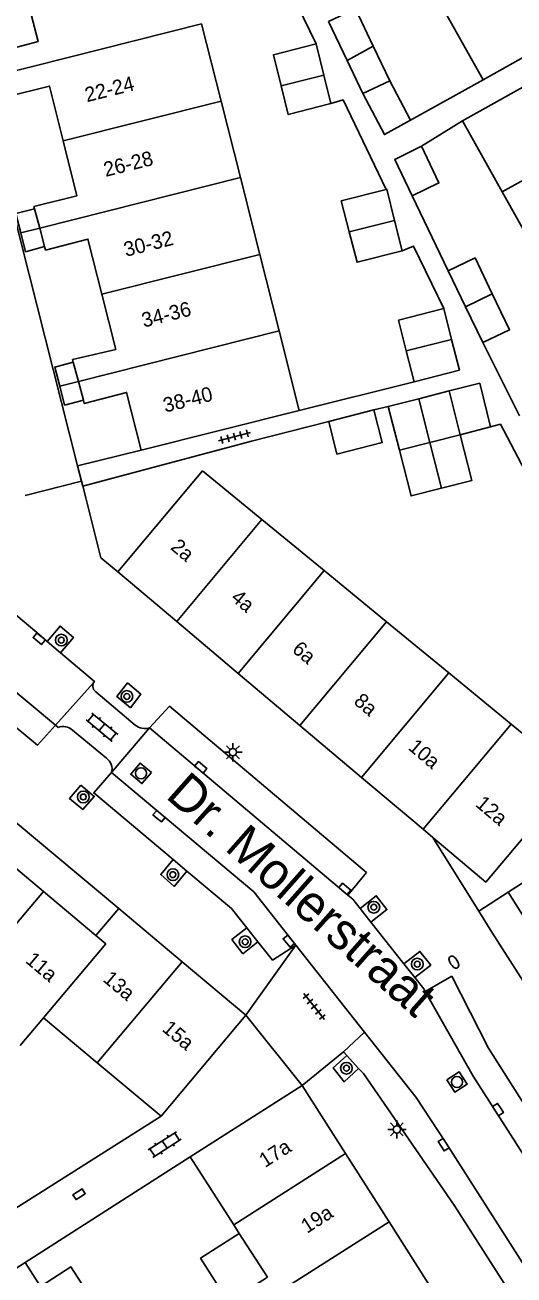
# Model space of a CAD drawing. Extents: x 132998 to 136004, y 396998 to 398512.
# Drawn here: x 134108.5 to 134141.9, y 397456.1 to 397541.5 of the extents above; entities that cross this region are included whole.
import ezdxf

# ---------------------------------------------------------------- set-up
doc = ezdxf.new("R2010")
doc.units = 0
for name, color, linetype in [('gg-afsc-erfafscheiding', 7, 'Continuous'), ('gg-afsc-muur', 7, 'Continuous'), ('gg-anno-huisnummerreeks BGT', 7, 'Continuous'), ('gg-anno-openbare ruimte label', 7, 'Continuous'), ('gg-bbg-bijgebouw', 7, 'Continuous'), ('gg-bbg-gedigitaliseerde bebouwing', 7, 'Continuous'), ('gg-bbg-gedigitaliseerde bijgebouw', 7, 'Continuous'), ('gg-bbg-hoofdgebouw', 7, 'Continuous'), ('gg-bbg-luifel en loopbrug', 7, 'Continuous'), ('gg-bbg-onder overbouw', 7, 'Continuous'), ('gg-bbg-pand overbouw', 7, 'Continuous'), ('gg-bbg-tussenscheiding', 7, 'Continuous'), ('gg-bbg-tussenscheiding niveau 01', 7, 'Continuous'), ('gg-knt-verharding', 7, 'Continuous'), ('gg-knt-verharding nz', 7, 'Continuous'), ('gt-grn-weggrens', 7, 'Continuous'), ('gt-symb-boom', 7, 'Continuous'), ('gt-symb-brandkraan', 7, 'Continuous'), ('gt-symb-klinker verharding', 7, 'Continuous'), ('gt-symb-kolk', 7, 'Continuous'), ('gt-symb-lichtmast', 7, 'Continuous'), ('gt-symb-rioolschacht', 7, 'Continuous'), ('gt-symb-tegel verharding', 7, 'Continuous')]:
    doc.layers.add(name, color=color, linetype=linetype)

# ---------------------------------------------------------------- blocks, each defined once
blk = doc.blocks.new('gt0-BR')
at = {"layer": 'gt-symb-brandkraan'}
for centre, radius, start, end in [((-0.244, 0), 0.206, 107.56694, 252.43307), ((0.599, -2.664), 3, 106.89205, 107.56694), ((0, -0.691), 0.938, 73.10799, 106.89205), ((-0.599, -2.664), 3, 72.43309, 73.10799), ((0.244, 0), 0.206, 287.56695, 72.43309), ((0.599, 2.664), 3, 252.43307, 253.10797), ((0, 0.691), 0.938, 253.10797, 286.89206), ((-0.599, 2.664), 3, 286.89206, 287.56695)]:
    blk.add_arc(centre, radius, start, end, dxfattribs=at)
blk = doc.blocks.new('gt0-KOLK')
at = {"layer": 'gt-symb-kolk'}
blk.add_lwpolyline([(0, 0), (0.375, 0), (0.375, 0.4), (-0.375, 0.4), (-0.375, 0), (0, 0)], dxfattribs=at)
blk = doc.blocks.new('gt0-RS')
at = {"layer": 'gt-symb-rioolschacht'}
blk.add_lwpolyline([(-0.5, -0.5), (0.5, -0.5), (0.5, 0.5), (-0.5, 0.5)], close=True, dxfattribs=at)
blk.add_circle((0, 0), 0.375, dxfattribs=at)
blk = doc.blocks.new('gt0-BOOM')
at = {"layer": 'gt-symb-boom'}
for radius in [0.4, 0.2]:
    blk.add_circle((0, 0), radius, dxfattribs=at)
blk = doc.blocks.new('gt0-LMAST')
at = {"layer": 'gt-symb-lichtmast'}
for p, q in [((-0.182, 0.173), (-0.447, 0.438)), ((-0.005, 0.246), (-0.005, 0.621)), ((0.172, 0.173), (0.437, 0.438)), ((-0.255, -0.004), (-0.63, -0.004)), ((-0.182, -0.181), (-0.447, -0.446)), ((-0.005, -0.254), (-0.005, -0.629)), ((0.437, -0.446), (0.172, -0.181)), ((0.245, -0.004), (0.62, -0.004))]:
    blk.add_line(p, q, dxfattribs=at)
blk.add_circle((-0.005, -0.004), 0.25, dxfattribs=at)
blk = doc.blocks.new('gt0-TEG1')
at = {"layer": 'gt-symb-tegel verharding'}
for p, q in [((-1.125, 0), (1.125, 0)), ((-0.9, -0.25), (-0.9, 0.25)), ((-0.45, -0.25), (-0.45, 0.25)), ((0, -0.25), (0, 0.25)), ((0.45, -0.25), (0.45, 0.25)), ((0.9, -0.25), (0.9, 0.25))]:
    blk.add_line(p, q, dxfattribs=at)
blk = doc.blocks.new('gt0-KL1')
at = {"layer": 'gt-symb-klinker verharding'}
for p, q in [((-1.15, 0.3), (1.15, 0.3)), ((-1, -0.3), (-1, 0.3)), ((-0.5, 0.3), (-0.5, 0.45)), ((0, -0.3), (0, 0.3)), ((0.5, 0.3), (0.5, 0.45)), ((1, -0.3), (1, 0.3)), ((-1.15, -0.3), (1.15, -0.3)), ((-0.5, -0.45), (-0.5, -0.3)), ((0.5, -0.45), (0.5, -0.3))]:
    blk.add_line(p, q, dxfattribs=at)

msp = doc.modelspace()

# ---------------------------------------------------------------- linework, layer by layer
at = {"layer": 'gg-afsc-erfafscheiding'}
for p, q in [((134139.772, 397537.746), (134134.82, 397534.985)), ((134138.363, 397534.944), (134135.575, 397533.222)), ((134134.93, 397529.825), (134137.398, 397524.697)), ((134139.754, 397519.802), (134142.268, 397514.794)), ((134127.231, 397515.156), (134135.066, 397517.133)), ((134133.303, 397515.442), (134132.331, 397515.199)), ((134112.467, 397510.009), (134112.669, 397509.21)), ((134139.482, 397480.982), (134141.48, 397482.27))]:
    msp.add_line(p, q, dxfattribs=at)
for points in [[(134128.378, 397540.19), (134125.372, 397546.426), (134124.951, 397546.322)], [(134133.174, 397530.261), (134130.225, 397536.367), (134129.393, 397536.115)], [(134137.094, 397522.119), (134135.037, 397526.392), (134134.264, 397526.071)], [(134129.243, 397514.411), (134123.981, 397513.068), (134112.467, 397510.009)], [(134144.541, 397507.42), (134140.958, 397514.226), (134140.288, 397514.041)], [(134112.669, 397509.21), (134113.707, 397505.114), (134114.85, 397504.15)]]:
    msp.add_lwpolyline(points, dxfattribs=at)
at = {"layer": 'gg-afsc-muur'}
for p, q in [((134117.81, 397466.99), (134107.41, 397460.39)), ((134119.8, 397464.2), (134108.53, 397456.99))]:
    msp.add_line(p, q, dxfattribs=at)
at = {"layer": 'gg-bbg-bijgebouw'}
for p, q in [((134129.23, 397541.716), (134130.503, 397539.053)), ((134128.378, 397540.19), (134128.91, 397538.056)), ((134133.413, 397537.674), (134132.28, 397540.044)), ((134130.503, 397539.053), (134131.576, 397536.81)), ((134129.393, 397536.115), (134128.91, 397538.056)), ((134131.576, 397536.81), (134133.413, 397537.674)), ((134133.743, 397528.145), (134134.264, 397526.071)), ((134138.576, 397522.25), (134137.398, 397524.697)), ((134137.094, 397522.119), (134137.63, 397520.021)), ((134139.754, 397519.802), (134138.576, 397522.25)), ((134135.066, 397517.133), (134134.531, 397519.231)), ((134135.383, 397515.971), (134137.463, 397516.5)), ((134133.303, 397515.442), (134135.383, 397515.971)), ((134133.303, 397515.442), (134134.066, 397512.453)), ((134132.331, 397515.199), (134129.243, 397514.411)), ((134138.222, 397513.514), (134140.288, 397514.041))]:
    msp.add_line(p, q, dxfattribs=at)
for points in [[(134132.28, 397540.044), (134131.067, 397542.58), (134129.23, 397541.716)], [(134126.001, 397537.322), (134125.471, 397539.448), (134128.378, 397540.19)], [(134129.393, 397536.115), (134126.486, 397535.373), (134126.001, 397537.322)], [(134134.93, 397529.825), (134133.752, 397532.303), (134135.575, 397533.222)], [(134135.575, 397533.222), (134136.759, 397530.705), (134134.93, 397529.825)], [(134130.644, 397527.363), (134130.105, 397529.478), (134133.174, 397530.261)], [(134133.174, 397530.261), (134133.21, 397530.27), (134133.743, 397528.145)], [(134134.264, 397526.071), (134131.175, 397525.283), (134130.644, 397527.363)], [(134140.405, 397523.13), (134139.227, 397525.577), (134137.398, 397524.697)], [(134139.754, 397519.802), (134141.584, 397520.682), (134140.405, 397523.13)], [(134134.531, 397519.231), (134133.995, 397521.328), (134137.094, 397522.119)], [(134135.066, 397517.133), (134138.166, 397517.922), (134137.63, 397520.021)], [(134137.463, 397516.5), (134139.543, 397517.029), (134140.288, 397514.041)], [(134108.53, 397456.99), (134105.83, 397455.27), (134108.79, 397450.68)]]:
    msp.add_lwpolyline(points, dxfattribs=at)
at = {"layer": 'gg-bbg-gedigitaliseerde bebouwing'}
for p, q in [((134124.693, 397507.726), (134120.643, 397511.052)), ((134128.946, 397504.233), (134124.693, 397507.726)), ((134133.195, 397500.743), (134128.946, 397504.233)), ((134137.447, 397497.252), (134133.195, 397500.743)), ((134141.698, 397493.76), (134137.447, 397497.252)), ((134108.187, 397471.809), (134109.781, 397473.701)), ((134109.781, 397473.701), (134113.459, 397470.627)), ((134113.459, 397470.627), (134117.81, 397466.99)), ((134119.8, 397464.2), (134122.768, 397459.572)), ((134122.768, 397459.572), (134123.147, 397458.981)), ((134123.147, 397458.981), (134125.065, 397455.991))]:
    msp.add_line(p, q, dxfattribs=at)
msp.add_lwpolyline([(134146.413, 397490.424), (134146.045, 397490.19), (134141.698, 397493.76)], dxfattribs=at)
at = {"layer": 'gg-bbg-gedigitaliseerde bijgebouw'}
for points in [[(134132.331, 397515.199), (134132.897, 397512.979), (134129.809, 397512.191), (134129.243, 397514.411)], [(134138.222, 397513.514), (134139.016, 397510.393), (134136.937, 397509.863)], [(134136.937, 397509.863), (134134.862, 397509.333), (134134.066, 397512.453)], [(134111.48, 397452.41), (134113.556, 397453.745), (134111.661, 397456.691), (134109.583, 397455.355), (134108.53, 397456.99)]]:
    msp.add_lwpolyline(points, dxfattribs=at)
at = {"layer": 'gg-bbg-hoofdgebouw'}
for p, q in [((134139.772, 397537.746), (134137.017, 397542.687)), ((134146.953, 397541.762), (134139.772, 397537.746)), ((134121.902, 397536.288), (134120.572, 397541.561)), ((134145.531, 397538.957), (134138.363, 397534.944)), ((134123.219, 397531.063), (134121.902, 397536.288)), ((134138.363, 397534.944), (134141.086, 397530.084)), ((134124.541, 397525.823), (134123.219, 397531.063)), ((134143.809, 397525.222), (134141.086, 397530.084)), ((134125.86, 397520.594), (134124.541, 397525.823)), ((134127.231, 397515.156), (134125.86, 397520.594)), ((134116.46, 397512.45), (134127.231, 397515.156)), ((134114.85, 397504.15), (134120.643, 397511.052)), ((134118.875, 397500.755), (134114.85, 397504.15)), ((134123.079, 397497.209), (134118.875, 397500.755)), ((134123.079, 397497.209), (134127.284, 397493.662)), ((134127.284, 397493.662), (134131.489, 397490.115)), ((134131.489, 397490.115), (134135.694, 397486.569)), ((134141.48, 397482.27), (134149.027, 397487.134)), ((134135.694, 397486.569), (134136.354, 397486.012)), ((134105.526, 397485.905), (134109.779, 397482.325)), ((134109.779, 397482.325), (134113.35, 397479.32)), ((134141.48, 397482.27), (134144.114, 397478.11)), ((134114.92, 397481.16), (134113.35, 397479.32)), ((134114.92, 397481.16), (134119.25, 397477.525)), ((134123.58, 397473.89), (134119.25, 397477.525)), ((134123.58, 397473.89), (134117.81, 397466.99)), ((134127.43, 397469.09), (134119.8, 397464.2)), ((134127.43, 397469.09), (134130.397, 397464.428)), ((134130.397, 397464.428), (134133.365, 397459.765)), ((134133.365, 397459.765), (134136.333, 397455.103))]:
    msp.add_line(p, q, dxfattribs=at)
for points in [[(134106.561, 397539.384), (134106.51, 397539.59), (134109.42, 397540.36), (134108.43, 397544.26)], [(134107.205, 397536.802), (134107.26, 397536.58), (134110.19, 397537.31), (134111.13, 397533.57)], [(134109.185, 397528.929), (134109.14, 397529.1), (134112.07, 397529.83), (134111.13, 397533.57)], [(134109.868, 397526.353), (134109.93, 397526.12), (134112.82, 397526.87), (134113.77, 397523.105)], [(134111.815, 397518.471), (134111.77, 397518.64), (134114.72, 397519.34), (134113.77, 397523.105)], [(134116.46, 397512.45), (134115.46, 397516.4), (134112.57, 397515.64), (134112.51, 397515.866)], [(134136.354, 397486.012), (134139.96, 397482.97), (134143.34, 397486.98), (134144.23, 397485.68)]]:
    msp.add_lwpolyline(points, dxfattribs=at)
at = {"layer": 'gg-bbg-luifel en loopbrug'}
msp.add_line((134133.413, 397537.674), (134134.82, 397534.985), dxfattribs=at)
for points in [[(134134.82, 397534.985), (134133.048, 397533.997), (134131.576, 397536.81)], [(134125.065, 397455.991), (134122.418, 397454.294), (134120.5, 397457.283), (134123.147, 397458.981)]]:
    msp.add_lwpolyline(points, dxfattribs=at)
at = {"layer": 'gg-bbg-onder overbouw'}
for p, q in [((134109.185, 397528.929), (134109.535, 397527.609)), ((134109.868, 397526.353), (134109.535, 397527.609)), ((134111.815, 397518.471), (134112.17, 397517.14)), ((134112.51, 397515.866), (134112.17, 397517.14))]:
    msp.add_line(p, q, dxfattribs=at)
at = {"layer": 'gg-bbg-pand overbouw'}
for points in [[(134109.185, 397528.929), (134107.911, 397528.605), (134108.246, 397527.284)], [(134108.246, 397527.284), (134108.569, 397526.008), (134109.868, 397526.353)], [(134111.815, 397518.471), (134110.556, 397518.131), (134110.893, 397516.818)], [(134110.893, 397516.818), (134111.222, 397515.535), (134112.51, 397515.866)]]:
    msp.add_lwpolyline(points, dxfattribs=at)
at = {"layer": 'gg-bbg-tussenscheiding'}
for p, q in [((134120.572, 397541.561), (134106.88, 397538.106)), ((134132.28, 397540.044), (134130.503, 397539.053)), ((134128.91, 397538.056), (134126.001, 397537.322)), ((134121.902, 397536.288), (134111.13, 397533.57)), ((134148.253, 397534.099), (134141.086, 397530.084)), ((134123.219, 397531.063), (134109.535, 397527.609)), ((134133.743, 397528.145), (134130.644, 397527.363)), ((134124.541, 397525.823), (134113.77, 397523.105)), ((134138.576, 397522.25), (134140.405, 397523.13)), ((134125.86, 397520.594), (134112.17, 397517.14)), ((134134.531, 397519.231), (134137.63, 397520.021)), ((134137.463, 397516.5), (134138.222, 397513.514)), ((134135.383, 397515.971), (134136.143, 397512.983)), ((134134.066, 397512.453), (134136.143, 397512.983)), ((134136.143, 397512.983), (134138.222, 397513.514)), ((134136.143, 397512.983), (134136.937, 397509.863)), ((134118.875, 397500.755), (134124.693, 397507.726)), ((134123.079, 397497.209), (134128.946, 397504.233)), ((134127.284, 397493.662), (134133.195, 397500.743)), ((134131.489, 397490.115), (134137.447, 397497.252)), ((134135.694, 397486.569), (134141.698, 397493.76)), ((134103.936, 397475.392), (134109.779, 397482.325)), ((134119.25, 397477.525), (134113.459, 397470.627)), ((134130.397, 397464.428), (134122.768, 397459.572)), ((134133.365, 397459.765), (134125.752, 397454.92))]:
    msp.add_line(p, q, dxfattribs=at)
msp.add_lwpolyline([(134109.781, 397473.701), (134114.032, 397478.746), (134113.35, 397479.32)], dxfattribs=at)
at = {"layer": 'gg-bbg-tussenscheiding niveau 01'}
for p, q in [((134109.535, 397527.609), (134108.246, 397527.284)), ((134112.17, 397517.14), (134110.893, 397516.818))]:
    msp.add_line(p, q, dxfattribs=at)
at = {"layer": 'gg-knt-verharding'}
for p, q in [((134104.051, 397543.224), (134112.119, 397511.381)), ((134116.46, 397512.45), (134112.119, 397511.381)), ((134109.324, 397500), (134106.35, 397502.517)), ((134109.324, 397500), (134110.036, 397499.397)), ((134110.036, 397499.397), (134110.946, 397498.627)), ((134113.182, 397496.552), (134110.608, 397493.674)), ((134117.01, 397493.49), (134118.392, 397494.967)), ((134118.392, 397494.967), (134131.817, 397483.614)), ((134098.79, 397494.68), (134114.92, 397481.16)), ((134110.78, 397493.53), (134110.608, 397493.674)), ((134114.08, 397491.42), (134111.76, 397493.35)), ((134114.43, 397490.45), (134117.01, 397493.49)), ((134119.573, 397483.721), (134118.644, 397484.502)), ((134131.817, 397483.614), (134130.557, 397482.072)), ((134132.127, 397480.224), (134131.385, 397481.162)), ((134124.421, 397478.891), (134123.661, 397479.848)), ((134134.379, 397477.377), (134132.127, 397480.224)), ((134126.999, 397478.658), (134131.684, 397472.713)), ((134135.119, 397476.442), (134134.379, 397477.377)), ((134135.834, 397475.487), (134137.648, 397476.549)), ((134123.58, 397473.89), (134127.43, 397469.09)), ((134130.252, 397471.384), (134131.684, 397472.713)), ((134130.481, 397471.134), (134130.252, 397471.384)), ((134131.288, 397470.25), (134130.481, 397471.134))]:
    msp.add_line(p, q, dxfattribs=at)
for points in [[(134110.946, 397498.627), (134111.834, 397499.677), (134110.919, 397500.44), (134110.036, 397499.397)], [(134110.946, 397498.627), (134113.258, 397496.67), (134113.182, 397496.552)], [(134113.182, 397496.552), (134113.144, 397496.323), (134113.202, 397496.114), (134113.35, 397495.954), (134116.04, 397493.69)], [(134115.716, 397494.86), (134114.792, 397495.637), (134115.523, 397496.56), (134116.44, 397495.788), (134115.716, 397494.86)], [(134107.134, 397494.177), (134109.382, 397492.319), (134110.608, 397493.674)], [(134118.644, 397484.502), (134113.221, 397489.058), (134114.43, 397490.45)], [(134112.327, 397489.586), (134111.558, 397488.676), (134112.472, 397487.915), (134113.246, 397488.815), (134112.327, 397489.586)], [(134118.644, 397484.502), (134117.79, 397483.485), (134118.695, 397482.676), (134119.573, 397483.721)], [(134123.661, 397479.848), (134122.61, 397481.17), (134119.573, 397483.721)], [(134131.385, 397481.162), (134130.88, 397481.8), (134130.557, 397482.072)], [(134132.127, 397480.224), (134133.218, 397481.088), (134132.483, 397482.031), (134131.385, 397481.162)], [(134150.99, 397462.84), (134146.285, 397470.495), (134144.443, 397473.169), (134140.374, 397479.547), (134139.482, 397480.982)], [(134123.661, 397479.848), (134122.647, 397479.042), (134123.396, 397478.076), (134124.421, 397478.891)], [(134126.999, 397478.658), (134125.411, 397477.645), (134124.421, 397478.891)], [(134134.379, 397477.377), (134135.463, 397478.235), (134136.203, 397477.3), (134135.119, 397476.442)], [(134135.834, 397475.487), (134135.73, 397475.67), (134135.119, 397476.442)], [(134137.648, 397476.549), (134140.151, 397471.633), (134149.309, 397457.176)], [(134130.481, 397471.134), (134129.542, 397470.276), (134130.289, 397469.337), (134131.288, 397470.25)], [(134153.322, 397439.932), (134151.846, 397439.099), (134145.447, 397449.068), (134142.284, 397453.888), (134137.798, 397460.909), (134131.615, 397469.892), (134131.288, 397470.25)]]:
    msp.add_lwpolyline(points, dxfattribs=at)
for centre, radius, start, end in [((134111.111, 397492.574), 1.011, 50.08175, 109.10283), ((134116.715, 397494.51), 1.062, 230.54399, 286.15541), ((134113.574, 397490.689), 0.889, 344.38929, 55.29211)]:
    msp.add_arc(centre, radius, start, end, dxfattribs=at)
at = {"layer": 'gg-knt-verharding nz'}
for p, q in [((134110.608, 397493.674), (134100.765, 397501.907)), ((134130.557, 397482.072), (134117.01, 397493.49))]:
    msp.add_line(p, q, dxfattribs=at)
for points in [[(134114.43, 397490.45), (134124.13, 397482.3), (134126.999, 397478.658)], [(134156.681, 397442.215), (134139.1, 397469.72), (134135.834, 397475.487)], [(134131.684, 397472.713), (134135.2, 397468.25), (134137.21, 397465.22), (134153.322, 397439.932)]]:
    msp.add_lwpolyline(points, dxfattribs=at)
at = {"layer": 'gt-grn-weggrens'}
for p, q in [((134112.119, 397511.381), (134112.383, 397510.34)), ((134108.528, 397509.362), (134112.383, 397510.34)), ((134112.383, 397510.34), (134112.467, 397510.009)), ((134136.354, 397486.012), (134139.482, 397480.982)), ((134126.999, 397478.658), (134123.58, 397473.89)), ((134127.43, 397469.09), (134130.252, 397471.384))]:
    msp.add_line(p, q, dxfattribs=at)

# ---------------------------------------------------------------- block references
at = {"layer": 'gt-symb-boom', "rotation": -40.7007448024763}
msp.add_blockref('gt0-BOOM', (134111.003, 397499.489), dxfattribs=at)
at = {"layer": 'gt-symb-boom'}
for p in [(134115.48, 397495.641), (134112.503, 397488.78), (134118.617, 397483.474), (134132.321, 397481.25), (134123.543, 397478.891), (134135.286, 397477.366), (134130.453, 397470.259)]:
    msp.add_blockref('gt0-BOOM', p, dxfattribs=at)
at = {"layer": 'gt-symb-brandkraan', "rotation": -57.660622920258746}
msp.add_blockref('gt0-BR', (134137.783, 397477.504), dxfattribs=at)
at = {"layer": 'gt-symb-klinker verharding'}
for p, rotation in [((134113.777, 397493.542), 140.23109116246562), ((134118.057, 397465.043), 32.594163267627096)]:
    msp.add_blockref('gt0-KL1', p, dxfattribs=dict(at, rotation=rotation))
at = {"layer": 'gt-symb-kolk'}
for p, rotation in [((134109.619, 397499.73), 139.9083191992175), ((134120.387, 397490.648), -40.01095772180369), ((134117.546, 397487.311), -40.01095772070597), ((134130.216, 397482.355), -40.01095772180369), ((134126.371, 397478.809), -51.08960261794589), ((134140.965, 397467.545), 122.67327747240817), ((134137.25, 397465.149), 122.67327747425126), ((134112.324, 397461.488), 32.62503559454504)]:
    msp.add_blockref('gt0-KOLK', p, dxfattribs=dict(at, rotation=rotation))
at = {"layer": 'gt-symb-lichtmast'}
for p in [(134122.712, 397491.837), (134133.898, 397466.083)]:
    msp.add_blockref('gt0-LMAST', p, dxfattribs=at)
at = {"layer": 'gt-symb-rioolschacht'}
for p, rotation in [((134116.442, 397490.393), 139.8275765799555), ((134137.995, 397469.318), -57.660622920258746)]:
    msp.add_blockref('gt0-RS', p, dxfattribs=dict(at, rotation=rotation))
at = {"layer": 'gt-symb-tegel verharding'}
for p, rotation in [((134122.82, 397513.381), 14.481034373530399), ((134128.252, 397474.467), 128.25701687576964)]:
    msp.add_blockref('gt0-TEG1', p, dxfattribs=dict(at, rotation=rotation))

# ---------------------------------------------------------------- texts
at = {"layer": 'gg-anno-huisnummerreeks BGT'}
for s, rotation, p in [('22-24', 14.1, (134112.749, 397536.209)), ('26-28', 14.1, (134114.031, 397531.11)), ('30-32', 14.2, (134115.41, 397525.653)), ('34-36', 14.2, (134116.628, 397520.824)), ('38-40', 14.2, (134118.094, 397515.016)), ('2a', 319.8, (134118.393, 397505.741)), ('4a', 319.8, (134122.507, 397502.271)), ('6a', 319.8, (134126.684, 397498.747)), ('8a', 319.8, (134130.889, 397495.2)), ('10a', 319.8, (134134.599, 397492.072)), ('12a', 319.8, (134139.193, 397488.197)), ('11a', 319.9, (134108.496, 397477.524)), ('13a', 320.1, (134113.78, 397476.239)), ('15a', 320.1, (134117.813, 397472.853)), ('17a', 32.5, (134124.903, 397463.439)), ('19a', 32.5, (134127.762, 397458.947))]:
    msp.add_text(s, height=1, rotation=rotation, dxfattribs=at).set_placement(p)
at = {"layer": 'gg-anno-openbare ruimte label'}
for s, rotation, p in [('H. Berkvensstraat', 298.2, (134139.449, 397561.093)), ('Dr. Mollerstraat', 318.5, (134118.043, 397488.774))]:
    msp.add_text(s, height=2.5, rotation=rotation, dxfattribs=at).set_placement(p)

doc.saveas('drawing.dxf')
